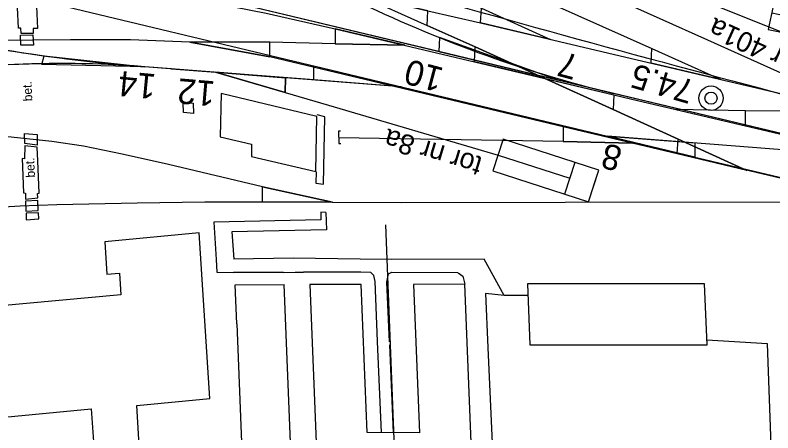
# Model space of a CAD drawing. Extents: x 6541740 to 6566395, y 5525066 to 5530361.
# Drawn here: x 6554100.59 to 6554145.9, y 5525293.06 to 5525318.02 of the extents above; entities that cross this region are included whole.
import ezdxf

# ---------------------------------------------------------------- set-up
doc = ezdxf.new("R2010")
doc.units = 0
for name, color, linetype in [('Domyślna', 7, 'Continuous'), ('ps_wymiarowanie', 7, 'Continuous'), ('TOR_PRZEK_P-komponent', 7, 'Continuous'), ('TOR_PS_OPIS_O-opisy odwodnienia', 7, 'Continuous'), ('TOR_PS_OPIS_T-numeracja torow i rozjazdow', 7, 'Continuous'), ('TOR_PS_T-rowy otwarte nieumocnione', 7, 'Continuous'), ('TOR_PS_T-wypelnienia', 7, 'Continuous'), ('TOR_RAMKI-ramka+tabelka 1', 7, 'Continuous')]:
    doc.layers.add(name, color=color, linetype=linetype)

# ---------------------------------------------------------------- blocks, each defined once
blk = doc.blocks.new('4010_1')
at = {"layer": 'Domyślna'}
for radius in [0.75, 0.375]:
    blk.add_circle((0, 0), radius, dxfattribs=at)
blk = doc.blocks.new('koziol 15+5')
at = {"layer": 'Domyślna'}
for p, q in [((15, 1), (14.3, 1)), ((15, 1), (15, -1)), ((20, 0), (20, 1)), ((0, 0), (15, 0)), ((15, -1), (14.3, -1))]:
    blk.add_line(p, q, dxfattribs=at)
blk.add_lwpolyline([(20, 1), (0, 1), (0, -1), (20, -1)], close=True, dxfattribs=at)

msp = doc.modelspace()

# ---------------------------------------------------------------- linework, layer by layer
at = {"layer": 'ps_wymiarowanie'}
for p, q in [((6554112.913, 5525313.338), (6554112.86, 5525310.755)), ((6554118.637, 5525311.971), (6554112.913, 5525313.338)), ((6554118.581, 5525308.672), (6554118.637, 5525311.971)), ((6554112.86, 5525310.755), (6554114.717, 5525310.311)), ((6554114.717, 5525310.311), (6554114.723, 5525309.569)), ((6554114.723, 5525309.569), (6554118.581, 5525308.672)), ((6554111.587, 5525305.017), (6554105.954, 5525304.479)), ((6554112.223, 5525295.105), (6554111.587, 5525305.017)), ((6554105.954, 5525304.479), (6554106.081, 5525302.547)), ((6554106.081, 5525302.547), (6554106.838, 5525302.602)), ((6554106.838, 5525302.602), (6554106.909, 5525301.313)), ((6554121.276, 5525301.926), (6554118.213, 5525301.919)), ((6554118.213, 5525301.919), (6554119.113, 5525279.623)), ((6554121.634, 5525293.072), (6554121.276, 5525301.926)), ((6554127.482, 5525301.935), (6554124.411, 5525301.927)), ((6554124.411, 5525301.927), (6554124.772, 5525293.064)), ((6554128.376, 5525279.641), (6554127.482, 5525301.935)), ((6554141.812, 5525301.963), (6554131.219, 5525301.961)), ((6554131.219, 5525301.961), (6554131.364, 5525298.307)), ((6554141.971, 5525298.319), (6554141.812, 5525301.963)), ((6554106.909, 5525301.313), (6554093.845, 5525300.088)), ((6554131.364, 5525298.307), (6554141.971, 5525298.319)), ((6554107.864, 5525294.694), (6554112.223, 5525295.105)), ((6554096.246, 5525293.626), (6554105.128, 5525294.495)), ((6554105.128, 5525294.495), (6554105.341, 5525291.567)), ((6554108.043, 5525291.806), (6554107.864, 5525294.694)), ((6554124.772, 5525293.064), (6554121.634, 5525293.072))]:
    msp.add_line(p, q, dxfattribs=at)
msp.add_lwpolyline([(6554110.644, 5525312.786), (6554111.242, 5525312.76), (6554111.254, 5525312.15), (6554110.653, 5525312.205)], close=True, dxfattribs=at)
at = {"layer": 'TOR_PRZEK_P-komponent'}
for p, q in [((6553995.48, 5525344.424), (6554136.017, 5525310.789)), ((6554125.968, 5525315.832), (6554006.018, 5525344.541)), ((6554157.548, 5525308.274), (6554006.018, 5525344.541)), ((6554147.115, 5525310.771), (6554006.018, 5525344.541)), ((6554136.359, 5525313.345), (6554006.018, 5525344.541)), ((6554125.926, 5525315.842), (6554006.018, 5525344.541)), ((6554161.425, 5525307.346), (6554006.018, 5525344.541)), ((6554142.009, 5525316.524), (6554134.591, 5525319.857)), ((6554147.139, 5525314.22), (6554142.009, 5525316.524)), ((6554136.359, 5525313.345), (6554125.926, 5525315.842)), ((6554125.926, 5525315.842), (6554133.01, 5525314.147)), ((6554136.401, 5525313.335), (6554125.968, 5525315.832)), ((6554102.319, 5525315.589), (6554108.342, 5525314.934)), ((6554123.669, 5525313.744), (6554108.335, 5525314.935)), ((6554123.669, 5525313.744), (6554108.342, 5525314.934)), ((6554118.451, 5525314.15), (6554108.342, 5525314.934)), ((6554116.75, 5525314.282), (6554108.342, 5525314.934)), ((6554109.941, 5525314.81), (6554108.342, 5525314.934)), ((6554118.452, 5525314.993), (6554123.669, 5525313.744)), ((6554109.941, 5525314.81), (6554112.581, 5525314.605)), ((6554112.581, 5525314.605), (6554116.75, 5525314.282)), ((6554116.742, 5525313.386), (6554112.581, 5525314.605)), ((6554116.75, 5525314.282), (6554116.742, 5525313.386)), ((6554118.451, 5525314.15), (6554116.75, 5525314.282)), ((6554116.742, 5525313.386), (6554119.322, 5525312.63)), ((6554147.115, 5525310.771), (6554136.359, 5525313.345)), ((6554147.115, 5525310.771), (6554136.401, 5525313.335)), ((6554119.322, 5525312.63), (6554129.474, 5525309.656)), ((6554152.331, 5525309.523), (6554136.017, 5525310.789)), ((6554141.234, 5525309.541), (6554136.017, 5525310.789)), ((6554141.149, 5525309.561), (6554161.123, 5525304.78))]:
    msp.add_line(p, q, dxfattribs=at)
for points in [[(6554133.01, 5525314.147), (6554125.964, 5525316.677), (6554125.926, 5525315.842)], [(6554108.342, 5525314.934), (6554102.19, 5525315.076), (6554102.319, 5525315.589)], [(6554123.669, 5525313.744), (6554118.451, 5525314.15), (6554118.452, 5525314.993)], [(6554116.742, 5525313.386), (6554116.75, 5525314.282), (6554112.581, 5525314.605), (6554116.742, 5525313.386)], [(6554136.017, 5525310.789), (6554141.235, 5525310.384), (6554141.234, 5525309.541)]]:
    msp.add_lwpolyline(points, dxfattribs=at)
for centre, major_axis, start_param, end_param in [((6554272.656, 5529581.693), (-233.545, 4306.159), 2.967279, 2.979483), ((6554141.971, 5525556.259), (-13.27, 244.668), 2.870119, 2.990971), ((6554101.093, 5525682.461), (-19.941, 367.677), 3.018341, 3.074128), ((6554101.093, 5525682.461), (-19.941, 367.677), 3.029909, 3.074128), ((6554113.166, 5525070.366), (-13.27, 244.668), 6.215721, 6.295959), ((6554113.166, 5525070.366), (-13.27, 244.668), 6.215721, 6.282158)]:
    msp.add_ellipse(centre, major_axis=major_axis, ratio=0.510219, start_param=start_param, end_param=end_param, dxfattribs=at)
at = {"layer": 'TOR_PS_OPIS_T-numeracja torow i rozjazdow'}
msp.add_lwpolyline([(6554122.736, 5525305.488), (6554124.576, 5525258.32)], dxfattribs=at)
at = {"layer": 'TOR_PS_T-rowy otwarte nieumocnione'}
msp.add_line((6554142.794, 5525314.166), (6554148.327, 5525312.87), dxfattribs=at)
for points in [[(6554103.213, 5525341.389), (6554107.185, 5525338.304), (6554111.172, 5525335.328), (6554114.839, 5525332.598), (6554120.595, 5525328.786), (6554121.88, 5525327.885), (6554125.647, 5525325.851), (6554128.763, 5525324.292), (6554131.931, 5525322.933), (6554141.308, 5525319.065), (6554149.714, 5525315.702)], [(6554085.938, 5525339.799), (6554094.183, 5525336.105), (6554096.006, 5525335.307), (6554104.253, 5525331.577), (6554123.035, 5525323.07), (6554131.28, 5525319.338), (6554138.671, 5525316.033), (6554142.794, 5525314.166)], [(6554085.768, 5525337.711), (6554092.505, 5525334.685), (6554105.782, 5525328.676), (6554114.03, 5525324.958), (6554117.365, 5525323.445), (6554125.609, 5525319.723), (6554128.469, 5525318.441), (6554132.608, 5525316.563)], [(6554100.477, 5525323.441), (6554103.102, 5525323.134), (6554105.707, 5525322.712), (6554108.194, 5525322.227), (6554110.495, 5525321.725), (6554113.375, 5525321.069), (6554125.264, 5525318.285), (6554128.426, 5525317.551), (6554136.762, 5525315.581), (6554146.963, 5525313.188), (6554153.767, 5525311.597), (6554159.892, 5525310.162), (6554159.892, 5525310.162), (6554160.286, 5525310.062), (6554161.123, 5525309.872), (6554162.378, 5525309.602), (6554162.379, 5525309.602), (6554162.943, 5525309.488), (6554164.07, 5525309.275), (6554164.071, 5525309.275), (6554165.194, 5525309.08), (6554165.194, 5525309.08)], [(6554098.464, 5525319.047), (6554100.603, 5525319.224), (6554102.799, 5525319.345), (6554105.318, 5525319.375), (6554107.923, 5525319.268), (6554110.349, 5525319.044), (6554112.65, 5525318.717), (6554115.593, 5525318.144), (6554119.723, 5525317.204), (6554128.057, 5525315.232), (6554136.392, 5525313.255), (6554137.46, 5525313.006), (6554144.268, 5525311.397), (6554153.756, 5525309.172), (6554159.899, 5525307.754), (6554161.131, 5525307.5), (6554161.954, 5525307.313), (6554162.364, 5525307.229), (6554162.366, 5525307.228), (6554162.935, 5525307.122), (6554163.314, 5525307.058), (6554164.071, 5525306.941), (6554164.072, 5525306.941), (6554164.452, 5525306.887)], [(6554125.219, 5525317.404), (6554128.102, 5525316.117), (6554136.348, 5525312.37), (6554140.229, 5525310.608), (6554144.351, 5525308.743)], [(6554144.351, 5525308.743), (6554140.229, 5525310.608), (6554136.348, 5525312.37), (6554128.102, 5525316.117), (6554125.219, 5525317.404)], [(6554154.42, 5525306.367), (6554148.523, 5525307.754), (6554140.173, 5525309.737), (6554133.36, 5525311.347), (6554115.822, 5525315.521), (6554111.041, 5525316.409), (6554107.492, 5525316.535), (6554103.892, 5525316.543), (6554099.33, 5525316.505)], [(6554123.89, 5525316.218), (6554119.73, 5525316.307), (6554115.817, 5525316.413), (6554111.041, 5525316.409)], [(6554151.131, 5525312.214), (6554146.968, 5525312.284), (6554144.262, 5525312.294), (6554140.101, 5525312.382)], [(6554151.131, 5525312.214), (6554146.968, 5525312.284), (6554144.262, 5525312.294), (6554140.101, 5525312.382)], [(6554119.563, 5525306.848), (6554115.376, 5525307.768), (6554109.77, 5525309.096), (6554106.986, 5525309.717), (6554104.68, 5525310.18), (6554102.785, 5525310.473), (6554099.978, 5525310.764)], [(6554120.05, 5525311.088), (6554119.925, 5525311.091), (6554119.925, 5525311.091), (6554119.95, 5525310.357), (6554120.075, 5525310.354)], [(6554137.499, 5525310.369), (6554133.365, 5525310.466), (6554119.939, 5525310.679)], [(6554137.499, 5525310.369), (6554133.365, 5525310.466), (6554119.939, 5525310.679)], [(6554098.921, 5525306.506), (6554100.881, 5525306.616), (6554103.078, 5525306.7), (6554107.887, 5525306.811), (6554111.935, 5525306.853), (6554115.391, 5525306.866), (6554123.708, 5525306.83), (6554133.482, 5525306.851), (6554148.524, 5525306.853), (6554152.691, 5525306.774)]]:
    msp.add_lwpolyline(points, dxfattribs=at)
for points in [[(6554121.135, 5525319.252), (6554125.219, 5525317.404), (6554125.264, 5525318.285)], [(6554132.608, 5525316.563), (6554128.426, 5525317.551), (6554128.469, 5525318.441)], [(6554123.89, 5525316.218), (6554119.723, 5525317.204), (6554119.73, 5525316.307)], [(6554111.041, 5525316.409), (6554115.822, 5525315.521), (6554115.817, 5525316.413)], [(6554132.225, 5525314.243), (6554128.057, 5525315.232), (6554128.102, 5525316.117)], [(6554142.794, 5525314.166), (6554138.622, 5525315.146), (6554138.671, 5525316.034)], [(6554132.225, 5525314.243), (6554136.392, 5525313.255), (6554136.348, 5525312.37)], [(6554140.101, 5525312.382), (6554144.268, 5525311.398), (6554144.262, 5525312.295)], [(6554137.499, 5525310.369), (6554133.36, 5525311.348), (6554133.365, 5525310.466)], [(6554144.351, 5525308.743), (6554140.173, 5525309.738), (6554140.229, 5525310.609)], [(6554119.563, 5525306.848), (6554115.391, 5525306.866), (6554115.376, 5525307.768)]]:
    msp.add_lwpolyline(points, close=True, dxfattribs=at)
at = {"layer": 'TOR_PS_T-wypelnienia'}
for p, q in [((6554117.217, 5525303.493), (6554113.659, 5525303.437)), ((6554121.227, 5525303.428), (6554117.217, 5525303.493)), ((6554123.086, 5525303.419), (6554121.227, 5525303.428)), ((6554128.646, 5525303.435), (6554123.086, 5525303.419)), ((6554129.84, 5525301.259), (6554128.646, 5525303.435)), ((6554116.639, 5525302.647), (6554113.647, 5525302.643)), ((6554116.639, 5525302.647), (6554117.333, 5525302.663)), ((6554117.333, 5525302.663), (6554117.827, 5525302.66)), ((6554121.262, 5525302.653), (6554117.827, 5525302.66)), ((6554121.866, 5525302.642), (6554121.262, 5525302.653)), ((6554122.049, 5525302.451), (6554121.866, 5525302.642)), ((6554122.921, 5525302.565), (6554123.122, 5525302.649)), ((6554123.122, 5525302.649), (6554127.056, 5525302.639)), ((6554127.075, 5525302.624), (6554127.357, 5525302.418)), ((6554122.114, 5525302.108), (6554122.049, 5525302.451)), ((6554122.823, 5525302.054), (6554122.921, 5525302.565)), ((6554127.357, 5525302.418), (6554127.482, 5525301.935)), ((6554113.746, 5525301.906), (6554116.677, 5525301.917)), ((6554113.845, 5525299.569), (6554113.746, 5525301.906)), ((6554117.453, 5525282.543), (6554116.677, 5525301.917)), ((6554122.263, 5525298.532), (6554122.114, 5525302.108)), ((6554122.981, 5525298.491), (6554122.823, 5525302.054)), ((6554128.721, 5525301.391), (6554128.864, 5525298.157)), ((6554129.84, 5525301.259), (6554128.721, 5525301.391)), ((6554130.862, 5525301.255), (6554129.84, 5525301.259)), ((6554131.233, 5525301.261), (6554130.862, 5525301.255)), ((6554113.845, 5525299.569), (6554114.626, 5525280.46))]:
    msp.add_line(p, q, dxfattribs=at)
for points in [[(6554100.821, 5525318.823), (6554101.556, 5525318.857), (6554101.582, 5525318.523), (6554101.871, 5525318.535), (6554101.933, 5525317.224), (6554101.667, 5525317.217), (6554101.666, 5525316.918), (6554100.949, 5525316.923), (6554100.932, 5525317.231), (6554100.796, 5525317.232), (6554100.729, 5525318.47), (6554100.729, 5525318.47), (6554100.858, 5525318.486)], [(6554100.908, 5525316.831), (6554101.645, 5525316.834), (6554101.683, 5525316.215), (6554100.938, 5525316.222)], [(6554101.163, 5525310.347), (6554101.158, 5525310.936), (6554101.898, 5525310.877), (6554101.907, 5525310.243)], [(6554101.205, 5525307.015), (6554101.938, 5525307.095), (6554101.934, 5525307.365), (6554102.031, 5525307.374), (6554101.954, 5525309.305), (6554101.901, 5525310.137), (6554101.168, 5525310.201), (6554101.158, 5525309.437), (6554101.017, 5525309.454), (6554101.082, 5525307.403), (6554101.209, 5525307.37)], [(6554101.229, 5525306.301), (6554101.969, 5525306.338), (6554101.948, 5525306.942), (6554101.201, 5525306.911)], [(6554101.254, 5525305.79), (6554102.01, 5525305.839), (6554101.99, 5525306.204), (6554101.241, 5525306.176)]]:
    msp.add_lwpolyline(points, close=True, dxfattribs=at)
for points in [[(6554118.589, 5525308.66), (6554118.581, 5525307.987), (6554119.034, 5525307.91), (6554119.105, 5525311.94), (6554118.653, 5525312.065)], [(6554119.178, 5525306.232), (6554118.864, 5525306.237), (6554118.88, 5525305.787), (6554112.463, 5525305.653)], [(6554119.178, 5525306.232), (6554119.216, 5525305.179), (6554113.557, 5525305.061)], [(6554112.463, 5525305.653), (6554112.604, 5525303.42)], [(6554113.557, 5525305.061), (6554113.659, 5525303.437)], [(6554112.604, 5525303.42), (6554112.655, 5525302.667), (6554113.647, 5525302.643)], [(6554146.528, 5525273.235), (6554146.476, 5525273.549), (6554146.359, 5525276.908), (6554145.576, 5525298.379), (6554141.959, 5525298.598)], [(6554122.491, 5525293.07), (6554122.264, 5525298.506)], [(6554123.221, 5525293.068), (6554122.988, 5525298.325)], [(6554128.864, 5525298.157), (6554129.625, 5525281.001), (6554130.961, 5525280.96), (6554130.968, 5525279.803), (6554130.832, 5525278.971), (6554130.598, 5525278.213), (6554130.251, 5525277.589), (6554129.903, 5525277.212), (6554129.488, 5525277.037), (6554128.886, 5525276.956), (6554126.06, 5525276.964)]]:
    msp.add_lwpolyline(points, dxfattribs=at)

# ---------------------------------------------------------------- block references
at = {"layer": 'TOR_PRZEK_P-komponent'}
for p, xscale, rotation in [((6554145.831, 5525318.147), 0.2999999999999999, -11.555935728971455), ((6554129.474, 5525309.656), 0.29999999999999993, -17.97540011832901)]:
    msp.add_blockref('koziol 15+5', p, dxfattribs=dict(at, xscale=xscale, rotation=rotation))
at = {"layer": 'TOR_RAMKI-ramka+tabelka 1', "xscale": 0.9713951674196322, "yscale": 0.971395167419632, "rotation": -42.464226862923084}
msp.add_blockref('4010_1', (6554142.204, 5525313.058), dxfattribs=at)

# ---------------------------------------------------------------- texts
at = {"layer": 'TOR_PS_OPIS_O-opisy odwodnienia'}
for s, height, rotation, p in [('tor nr 401a', 1.2, 155.5045, (6554149.488, 5525314.676)), ('10', 1.5, 165.1661, (6554126.289, 5525314.839)), ('7', 1.5, 165.1661, (6554134.383, 5525315.583)), ('14', 1.5, 174.5279, (6554109.061, 5525314.48)), ('12', 1.5, 175.1378, (6554112.593, 5525314.056)), ('tor nr 8a', 1.2, 163.1174, (6554128.602, 5525309.513)), ('8', 1.5, 165.1661, (6554136.983, 5525310.102))]:
    msp.add_text(s, height=height, rotation=rotation, dxfattribs=at).set_placement(p)
at = {"layer": 'TOR_PS_T-wypelnienia'}
for p in [(6554101.626, 5525312.684), (6554101.786, 5525308.123)]:
    msp.add_text(' bet.', height=0.5359, rotation=92.4106, dxfattribs=at).set_placement(p)
at = {"layer": 'TOR_RAMKI-ramka+tabelka 1'}
msp.add_text('74.5', height=1.4434, rotation=163.915, dxfattribs=at).set_placement((6554141.293, 5525314.086))

doc.saveas('drawing.dxf')
